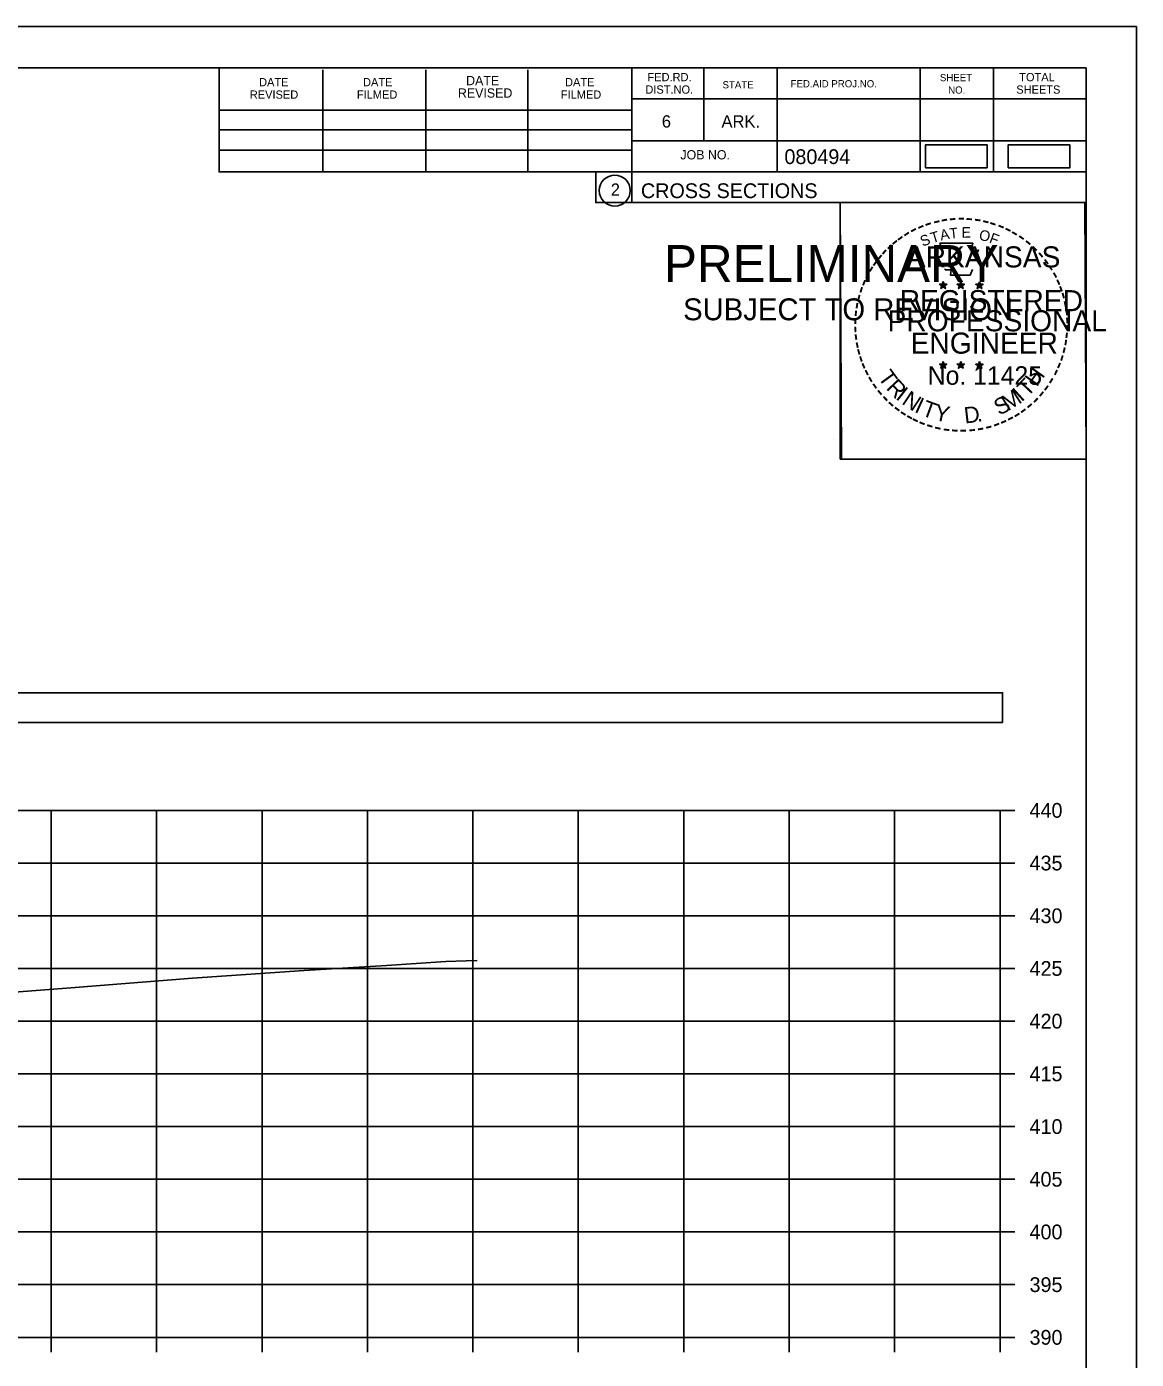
# Model space of a CAD drawing. Extents: x 1376273 to 1384221, y 378927 to 384592.
# Drawn here: x 1378282.1 to 1378387.4, y 381905.4 to 382031.9 of the extents above; entities that cross this region are included whole.
import ezdxf

# ---------------------------------------------------------------- set-up
doc = ezdxf.new("R2010")
doc.units = 0
for name, color, linetype in [('R_Axis', 7, 'Continuous'), ('R_Axis Annot', 7, 'Continuous'), ('R_Border', 7, 'Continuous'), ('R_Border PE', 7, 'Continuous'), ('R_Border Prem', 7, 'Continuous'), ('R_Drive', 7, 'Continuous'), ('R_Exist Surface', 7, 'Continuous'), ('R_Grid', 7, 'Continuous'), ('R_No Plot', 7, 'Continuous')]:
    doc.layers.add(name, color=color, linetype=linetype)

msp = doc.modelspace()

# ---------------------------------------------------------------- linework, layer by layer
at = {"layer": 'R_Axis'}
for p, q in [((1378374.46, 381907.52), (1378374.46, 381957.52)), ((1378375.86, 381957.52), (1378374.46, 381957.52)), ((1378375.86, 381952.52), (1378374.46, 381952.52)), ((1378375.86, 381947.52), (1378374.46, 381947.52)), ((1378375.86, 381942.52), (1378374.46, 381942.52)), ((1378375.86, 381937.52), (1378374.46, 381937.52)), ((1378375.86, 381932.52), (1378374.46, 381932.52)), ((1378375.86, 381927.52), (1378374.46, 381927.52)), ((1378375.86, 381922.52), (1378374.46, 381922.52)), ((1378375.86, 381917.52), (1378374.46, 381917.52)), ((1378375.86, 381912.52), (1378374.46, 381912.52)), ((1378074.46, 381907.52), (1378374.46, 381907.52)), ((1378284.46, 381906.12), (1378284.46, 381907.52)), ((1378294.46, 381906.12), (1378294.46, 381907.52)), ((1378304.46, 381906.12), (1378304.46, 381907.52)), ((1378314.46, 381906.12), (1378314.46, 381907.52)), ((1378324.46, 381906.12), (1378324.46, 381907.52)), ((1378334.46, 381906.12), (1378334.46, 381907.52)), ((1378344.46, 381906.12), (1378344.46, 381907.52)), ((1378354.46, 381906.12), (1378354.46, 381907.52)), ((1378364.46, 381906.12), (1378364.46, 381907.52)), ((1378374.46, 381906.12), (1378374.46, 381907.52)), ((1378375.86, 381907.52), (1378374.46, 381907.52))]:
    msp.add_line(p, q, dxfattribs=at)
at = {"layer": 'R_Axis Annot'}
msp.add_lwpolyline([(1378072.9, 381965.86), (1378374.7, 381965.86), (1378374.7, 381968.68), (1378072.9, 381968.68)], close=True, dxfattribs=at)
at = {"layer": 'R_Border'}
for p, q in [((1378066.46, 382027.98), (1378382.64, 382027.98)), ((1378300.38, 382018.1), (1378300.38, 382027.98)), ((1378310.24, 382018.1), (1378310.24, 382027.78)), ((1378320, 382018.1), (1378320, 382027.78)), ((1378329.68, 382018.1), (1378329.68, 382027.78)), ((1378339.54, 382027.98), (1378339.54, 382015.18)), ((1378346.38, 382027.98), (1378346.38, 382021.04)), ((1378353.32, 382027.98), (1378353.32, 382018.1)), ((1378366.9, 382027.98), (1378366.9, 382018.1)), ((1378373.84, 382027.98), (1378373.84, 382018.1)), ((1378382.64, 381822.52), (1378382.64, 382027.98)), ((1378382.64, 382025.04), (1378339.54, 382025.04)), ((1378382.64, 382025.06), (1378382.64, 382025.06)), ((1378300.38, 382023.96), (1378339.54, 382023.96)), ((1378300.38, 382022.1), (1378339.54, 382022.1)), ((1378382.64, 382021.04), (1378339.54, 382021.04)), ((1378342.5, 382021.04), (1378382.64, 382021.04)), ((1378300.38, 382018.1), (1378300.38, 382020.16)), ((1378300.38, 382020.16), (1378339.54, 382020.16)), ((1378382.64, 382018.1), (1378300.38, 382018.1)), ((1378339.54, 382015.18), (1378382.64, 382015.18))]:
    msp.add_line(p, q, dxfattribs=at)
msp.add_circle((1378337.92, 382016.32), 1.47, dxfattribs=at)
at = {"layer": 'R_Border PE'}
for p, q in [((1378368.72, 382007.44), (1378369.07, 382007.33)), ((1378368.72, 382007.44), (1378368.98, 382007.39)), ((1378368.72, 382007.44), (1378368.96, 382007.32)), ((1378368.86, 382007.03), (1378369.07, 382007.33)), ((1378368.86, 382007.03), (1378368.98, 382007.27)), ((1378368.86, 382007.03), (1378369.07, 382007.25)), ((1378369.07, 382007.69), (1378369.03, 382007.44)), ((1378369.07, 382007.33), (1378369.07, 382007.69)), ((1378369.07, 382007.69), (1378369.12, 382007.44)), ((1378369.42, 382007.44), (1378369.07, 382007.33)), ((1378369.28, 382007.03), (1378369.07, 382007.33)), ((1378369.28, 382007.03), (1378369.07, 382007.24)), ((1378369.42, 382007.44), (1378369.13, 382007.39)), ((1378369.28, 382007.03), (1378369.15, 382007.32)), ((1378369.42, 382007.44), (1378369.21, 382007.34)), ((1378370.39, 382007.44), (1378370.74, 382007.33)), ((1378370.39, 382007.44), (1378370.65, 382007.39)), ((1378370.39, 382007.44), (1378370.63, 382007.32)), ((1378370.53, 382007.03), (1378370.74, 382007.33)), ((1378370.53, 382007.03), (1378370.65, 382007.27)), ((1378370.53, 382007.03), (1378370.74, 382007.25)), ((1378370.74, 382007.69), (1378370.7, 382007.44)), ((1378370.74, 382007.33), (1378370.74, 382007.69)), ((1378370.74, 382007.69), (1378370.79, 382007.44)), ((1378371.09, 382007.44), (1378370.74, 382007.33)), ((1378370.95, 382007.03), (1378370.74, 382007.33)), ((1378370.95, 382007.03), (1378370.74, 382007.24)), ((1378371.09, 382007.44), (1378370.8, 382007.39)), ((1378370.95, 382007.03), (1378370.82, 382007.32)), ((1378371.09, 382007.44), (1378370.88, 382007.34)), ((1378372.16, 382007.43), (1378372.51, 382007.31)), ((1378372.16, 382007.43), (1378372.41, 382007.38)), ((1378372.16, 382007.43), (1378372.39, 382007.3)), ((1378372.29, 382007.02), (1378372.51, 382007.31)), ((1378372.29, 382007.02), (1378372.42, 382007.26)), ((1378372.29, 382007.02), (1378372.5, 382007.23)), ((1378372.51, 382007.68), (1378372.46, 382007.43)), ((1378372.72, 382007.02), (1378372.5, 382007.23)), ((1378372.51, 382007.31), (1378372.51, 382007.68)), ((1378372.51, 382007.68), (1378372.55, 382007.43)), ((1378372.85, 382007.43), (1378372.51, 382007.31)), ((1378372.72, 382007.02), (1378372.51, 382007.31)), ((1378372.85, 382007.43), (1378372.57, 382007.38)), ((1378372.72, 382007.02), (1378372.58, 382007.31)), ((1378372.85, 382007.43), (1378372.65, 382007.32)), ((1378368.72, 381999.86), (1378369.07, 381999.75)), ((1378368.72, 381999.86), (1378368.97, 381999.82)), ((1378368.72, 381999.86), (1378368.96, 381999.74)), ((1378368.85, 381999.46), (1378369.07, 381999.75)), ((1378368.85, 381999.46), (1378368.98, 381999.7)), ((1378368.85, 381999.46), (1378369.07, 381999.67)), ((1378369.07, 382000.12), (1378369.03, 381999.87)), ((1378369.07, 381999.75), (1378369.07, 382000.12)), ((1378369.07, 382000.12), (1378369.12, 381999.87)), ((1378369.41, 381999.86), (1378369.07, 381999.75)), ((1378369.28, 381999.46), (1378369.07, 381999.75)), ((1378369.28, 381999.46), (1378369.07, 381999.67)), ((1378369.41, 381999.86), (1378369.13, 381999.82)), ((1378369.28, 381999.46), (1378369.14, 381999.75)), ((1378369.41, 381999.86), (1378369.21, 381999.76)), ((1378370.39, 381999.86), (1378370.74, 381999.75)), ((1378370.39, 381999.86), (1378370.64, 381999.82)), ((1378370.39, 381999.86), (1378370.62, 381999.74)), ((1378370.52, 381999.46), (1378370.74, 381999.75)), ((1378370.52, 381999.46), (1378370.65, 381999.7)), ((1378370.52, 381999.46), (1378370.73, 381999.67)), ((1378370.74, 382000.12), (1378370.7, 381999.87)), ((1378370.95, 381999.46), (1378370.73, 381999.67)), ((1378370.74, 381999.75), (1378370.74, 382000.12)), ((1378370.74, 382000.12), (1378370.79, 381999.87)), ((1378371.08, 381999.86), (1378370.74, 381999.75)), ((1378370.95, 381999.46), (1378370.74, 381999.75)), ((1378371.08, 381999.86), (1378370.8, 381999.82)), ((1378370.95, 381999.46), (1378370.81, 381999.75)), ((1378371.08, 381999.86), (1378370.88, 381999.76)), ((1378372.15, 381999.85), (1378372.5, 381999.74)), ((1378372.15, 381999.85), (1378372.41, 381999.81)), ((1378372.15, 381999.85), (1378372.39, 381999.73)), ((1378372.29, 381999.45), (1378372.5, 381999.74)), ((1378372.29, 381999.45), (1378372.41, 381999.69)), ((1378372.29, 381999.45), (1378372.5, 381999.66)), ((1378372.5, 382000.11), (1378372.46, 381999.86)), ((1378372.5, 381999.74), (1378372.5, 382000.11)), ((1378372.5, 382000.11), (1378372.55, 381999.86)), ((1378372.85, 381999.85), (1378372.5, 381999.74)), ((1378372.72, 381999.45), (1378372.5, 381999.74)), ((1378372.72, 381999.45), (1378372.5, 381999.66)), ((1378372.85, 381999.85), (1378372.56, 381999.81)), ((1378372.72, 381999.45), (1378372.58, 381999.74)), ((1378372.85, 381999.85), (1378372.65, 381999.75))]:
    msp.add_line(p, q, dxfattribs=at)
for points in [[(1378368.76, 382011.32), (1378369.03, 382010.49)], [(1378372.27, 382010.39), (1378372.42, 382010.68), (1378371.73, 382010.65), (1378371.88, 382011.32), (1378368.76, 382011.32)], [(1378369.26, 382008.89), (1378369.26, 382008.81), (1378369.82, 382008.79), (1378369.76, 382008.31), (1378371.63, 382008.31), (1378371.84, 382008.85)], [(1378369.07, 382007.69), (1378369.28, 382007.03), (1378368.72, 382007.44), (1378369.42, 382007.44), (1378368.86, 382007.03), (1378369.07, 382007.69)], [(1378370.74, 382007.69), (1378370.95, 382007.03), (1378370.39, 382007.44), (1378371.09, 382007.44), (1378370.53, 382007.03), (1378370.74, 382007.69)], [(1378372.51, 382007.68), (1378372.72, 382007.02), (1378372.16, 382007.43), (1378372.85, 382007.43), (1378372.29, 382007.02), (1378372.51, 382007.68)], [(1378369.07, 382000.12), (1378369.28, 381999.46), (1378368.72, 381999.86), (1378369.41, 381999.86), (1378368.85, 381999.46), (1378369.07, 382000.12)], [(1378370.74, 382000.12), (1378370.95, 381999.46), (1378370.39, 381999.86), (1378371.08, 381999.86), (1378370.52, 381999.46), (1378370.74, 382000.12)], [(1378372.5, 382000.11), (1378372.72, 381999.45), (1378372.15, 381999.85), (1378372.85, 381999.85), (1378372.29, 381999.45), (1378372.5, 382000.11)]]:
    msp.add_lwpolyline(points, dxfattribs=at)
for centre, radius in [((1378369.07, 382007.33), 0.172), ((1378369.07, 382007.33), 0.145), ((1378369.07, 382007.33), 0.116), ((1378369.07, 382007.33), 0.0991), ((1378369.07, 382007.33), 0.0747), ((1378369.07, 382007.33), 0.0495), ((1378369.07, 382007.33), 0.0296), ((1378370.74, 382007.33), 0.172), ((1378370.74, 382007.33), 0.145), ((1378370.74, 382007.33), 0.116), ((1378370.74, 382007.33), 0.0991), ((1378370.74, 382007.33), 0.0747), ((1378370.74, 382007.33), 0.0495), ((1378370.74, 382007.33), 0.0296), ((1378372.5, 382007.31), 0.172), ((1378372.5, 382007.31), 0.145), ((1378372.5, 382007.31), 0.116), ((1378372.5, 382007.31), 0.0991), ((1378372.5, 382007.31), 0.0747), ((1378372.5, 382007.31), 0.0495), ((1378372.5, 382007.31), 0.0296), ((1378369.07, 381999.75), 0.172), ((1378369.07, 381999.75), 0.145), ((1378369.07, 381999.75), 0.116), ((1378369.07, 381999.75), 0.0991), ((1378369.07, 381999.75), 0.0747), ((1378369.07, 381999.75), 0.0495), ((1378369.07, 381999.75), 0.0296), ((1378370.74, 381999.75), 0.172), ((1378370.74, 381999.75), 0.145), ((1378370.74, 381999.75), 0.116), ((1378370.74, 381999.75), 0.0991), ((1378370.74, 381999.75), 0.0747), ((1378370.74, 381999.75), 0.0495), ((1378370.74, 381999.75), 0.0296), ((1378372.5, 381999.74), 0.172), ((1378372.5, 381999.74), 0.145), ((1378372.5, 381999.74), 0.116), ((1378372.5, 381999.74), 0.0991), ((1378372.5, 381999.74), 0.0747), ((1378372.5, 381999.74), 0.0495), ((1378372.5, 381999.74), 0.0296)]:
    msp.add_circle(centre, radius, dxfattribs=at)
at = {"layer": 'R_Drive'}
for points in [[(1378367.4, 382018.49), (1378373.23, 382018.49), (1378373.23, 382020.68), (1378367.4, 382020.68)], [(1378375.24, 382018.48), (1378381.08, 382018.48), (1378381.08, 382020.67), (1378375.24, 382020.67)]]:
    msp.add_lwpolyline(points, close=True, dxfattribs=at)
at = {"layer": 'R_Exist Surface'}
msp.add_lwpolyline([(1378271.46, 381939.55), (1378286.32, 381940.68), (1378297.85, 381941.59), (1378308.46, 381942.33), (1378316.25, 381942.81), (1378321.88, 381943.17), (1378323.82, 381943.25), (1378324.88, 381943.29)], dxfattribs=at)
at = {"layer": 'R_Grid'}
for p, q in [((1378074.46, 381957.52), (1378374.46, 381957.52)), ((1378284.46, 381907.52), (1378284.46, 381957.52)), ((1378294.46, 381907.52), (1378294.46, 381957.52)), ((1378304.46, 381907.52), (1378304.46, 381957.52)), ((1378314.46, 381907.52), (1378314.46, 381957.52)), ((1378324.46, 381907.52), (1378324.46, 381957.52)), ((1378334.46, 381907.52), (1378334.46, 381957.52)), ((1378344.46, 381907.52), (1378344.46, 381957.52)), ((1378354.46, 381907.52), (1378354.46, 381957.52)), ((1378364.46, 381907.52), (1378364.46, 381957.52)), ((1378374.46, 381907.52), (1378374.46, 381957.52)), ((1378074.46, 381952.52), (1378374.46, 381952.52)), ((1378074.46, 381947.52), (1378374.46, 381947.52)), ((1378074.46, 381942.52), (1378374.46, 381942.52)), ((1378074.46, 381937.52), (1378374.46, 381937.52)), ((1378074.46, 381932.52), (1378374.46, 381932.52)), ((1378074.46, 381927.52), (1378374.46, 381927.52)), ((1378074.46, 381922.52), (1378374.46, 381922.52)), ((1378074.46, 381917.52), (1378374.46, 381917.52)), ((1378074.46, 381912.52), (1378374.46, 381912.52)), ((1378074.46, 381907.52), (1378374.46, 381907.52))]:
    msp.add_line(p, q, dxfattribs=at)
at = {"layer": 'R_No Plot'}
for p, q in [((1378054.06, 382031.88), (1378387.39, 382031.88)), ((1378358.67, 381992.73), (1378358.67, 381992.73))]:
    msp.add_line(p, q, dxfattribs=at)
for points in [[(1378054.05, 382031.88), (1378387.39, 382031.88), (1378387.39, 381818.54), (1378054.05, 381818.54)], [(1378300.38, 382027.98), (1378300.38, 382018.1), (1378336.11, 382018.1), (1378336.11, 382015.18), (1378359.31, 382015.18), (1378359.31, 381990.85), (1378382.64, 381990.85), (1378382.64, 381822.52), (1378066.46, 381822.52), (1378066.46, 382027.98)], [(1378359.31, 382015.18), (1378382.52, 382015.18), (1378382.64, 381990.85), (1378359.43, 381990.85)]]:
    msp.add_lwpolyline(points, close=True, dxfattribs=at)

# ---------------------------------------------------------------- texts
at = {"layer": 'R_Axis Annot'}
for s, p in [('440', (1378377.26, 381956.82)), ('435', (1378377.26, 381951.82)), ('430', (1378377.26, 381946.82)), ('425', (1378377.26, 381941.82)), ('420', (1378377.26, 381936.82)), ('415', (1378377.26, 381931.82)), ('410', (1378377.26, 381926.82)), ('405', (1378377.26, 381921.82)), ('400', (1378377.26, 381916.82)), ('395', (1378377.26, 381911.82)), ('390', (1378377.26, 381906.82))]:
    msp.add_text(s, height=1.4, dxfattribs=at).set_placement(p)
at = {"layer": 'R_Border'}
for s, height, p in [('FED.RD.', 0.782, (1378341.02, 382026.7)), ('SHEET', 0.684, (1378368.76, 382026.7)), ('TOTAL', 0.782, (1378376.28, 382026.7)), ('DATE', 0.782, (1378304.18, 382026.22)), ('DATE', 0.782, (1378314.04, 382026.22)), ('REVISED', 0.879, (1378323.04, 382025.14)), ('DATE', 0.879, (1378323.82, 382026.32)), ('DATE', 0.782, (1378333.2, 382026.22)), ('DIST.NO.', 0.782, (1378340.82, 382025.52)), ('STATE', 0.684, (1378348.14, 382026.02)), ('FED.AID PROJ.NO.', 0.684, (1378354.6, 382026.12)), ('NO.', 0.684, (1378369.54, 382025.52)), ('SHEETS', 0.782, (1378376, 382025.52)), ('REVISED', 0.782, (1378303.3, 382025.04)), ('FILMED', 0.782, (1378313.46, 382025.04)), ('FILMED', 0.782, (1378332.8, 382025.04)), ('6', 1.17, (1378342.38, 382022.3)), ('ARK.', 1.172, (1378348.04, 382022.3)), ('JOB NO.', 0.879, (1378344.14, 382019.28)), ('080494', 1.4, (1378354.01, 382018.84)), ('2', 1.17, (1378337.54, 382015.83)), ('CROSS SECTIONS', 1.4, (1378340.4, 382015.61))]:
    msp.add_text(s, height=height, rotation=360, dxfattribs=at).set_placement(p)
at = {"layer": 'R_Border PE'}
for s, height, rotation, p in [('-', 1.6, 19.1761, (1378367.51, 382012.44)), ('-', 1.6, 13.6301, (1378368.26, 382012.68)), ('-', 1.6, 10.2193, (1378368.94, 382012.85)), ('-', 1.6, 5.8968, (1378369.67, 382012.96)), ('-', 1.6, 0.1862, (1378370.44, 382013.03)), ('-', 1.6, 357.743, (1378371.16, 382013.01)), ('-', 1.6, 352.1617, (1378371.91, 382012.96)), ('-', 1.6, 347.2049, (1378372.63, 382012.84)), ('-', 1.6, 342.3362, (1378373.26, 382012.69)), ('-', 1.6, 34.0636, (1378365.65, 382011.49)), ('-', 1.6, 28.7918, (1378366.24, 382011.86)), ('-', 1.6, 24.3072, (1378366.88, 382012.17)), ('S', 1, 21.594, (1378367.12, 382010.99)), ('T', 1, 16.4036, (1378368.03, 382011.32)), ('A', 1, 11.2132, (1378368.86, 382011.58)), ('T', 1, 6.0228, (1378369.71, 382011.74)), ('E', 1, 0.8323, (1378370.81, 382011.85)), ('O', 1, 350.4515, (1378372.42, 382011.64)), ('F', 1, 340.0707, (1378373.37, 382011.41)), ('-', 1.6, 337.8551, (1378374, 382012.47)), ('-', 1.6, 334.1211, (1378374.63, 382012.2)), ('-', 1.6, 329.6409, (1378375.21, 382011.91)), ('-', 1.6, 325.8627, (1378375.85, 382011.55)), ('-', 1.6, 42.9622, (1378364.16, 382010.3)), ('-', 1.6, 38.9507, (1378364.59, 382010.71)), ('-', 1.6, 36.2317, (1378365.07, 382011.09)), ('ARKANSAS', 2, 360, (1378365.62, 382009.03)), ('-', 1.6, 320.5297, (1378376.46, 382011.13)), ('-', 1.6, 315.5786, (1378377.06, 382010.64)), ('-', 1.6, 54.2325, (1378362.9, 382008.77)), ('-', 1.6, 50.6142, (1378363.31, 382009.33)), ('-', 1.6, 48.423, (1378363.71, 382009.82)), ('-', 1.6, 309.8797, (1378377.63, 382010.09)), ('-', 1.6, 306.6522, (1378378.15, 382009.49)), ('-', 1.6, 62.8713, (1378362.26, 382007.62)), ('-', 1.6, 58.0706, (1378362.57, 382008.24)), ('-', 1.4, 303.6753, (1378378.64, 382008.92)), ('-', 1.6, 299.6684, (1378378.96, 382008.31)), ('-', 1.6, 72.3945, (1378361.78, 382006.38)), ('-', 1.6, 67.7743, (1378362, 382007.01)), ('DWB', 0.01, 360, (1378369.06, 382007.32)), ('DWB', 0.01, 360, (1378370.73, 382007.32)), ('DWB', 0.01, 360, (1378372.49, 382007.31)), ('-', 1.6, 294.6628, (1378379.28, 382007.7)), ('-', 1.6, 290.5728, (1378379.54, 382007.12)), ('-', 1.6, 75.461, (1378361.58, 382005.67)), ('REGISTERED', 2, 360, (1378364.94, 382004.88)), ('-', 1.6, 285.1233, (1378379.77, 382006.54)), ('-', 1.6, 280.5493, (1378379.97, 382005.8)), ('-', 1.6, 85.1863, (1378361.37, 382004.27)), ('-', 1.6, 81.2013, (1378361.45, 382004.96)), ('PROFESSIONAL', 2, 360, (1378363.79, 382002.97)), ('-', 1.6, 276.5962, (1378380.13, 382005.03)), ('-', 1.6, 94.1959, (1378361.38, 382002.84)), ('-', 1.6, 89.0622, (1378361.35, 382003.56)), ('-', 1.6, 274.3301, (1378380.19, 382004.31)), ('-', 1.6, 269.9407, (1378380.23, 382003.68)), ('-', 1.6, 98.9479, (1378361.46, 382002.17)), ('-', 1.6, 101.7149, (1378361.59, 382001.44)), ('ENGINEER', 2, 360, (1378365.98, 382000.85)), ('-', 1.6, 260.9953, (1378380.14, 382002.36)), ('-', 1.6, 263.5172, (1378380.21, 382003.01)), ('-', 1.6, 105.4578, (1378361.75, 382000.84)), ('-', 1.6, 252.8681, (1378379.85, 382000.96)), ('-', 1.6, 255.7626, (1378380.03, 382001.68)), ('-', 1.6, 109.0874, (1378361.97, 382000.21)), ('-', 1.6, 114.0643, (1378362.22, 381999.62)), ('T', 1.54, 306.0406, (1378362.83, 381998.59)), ('No. 11425', 1.757, 360, (1378367.6, 381997.9)), ('DWB', 0.01, 360, (1378369.05, 381999.75)), ('DWB', 0.01, 360, (1378370.72, 381999.75)), ('DWB', 0.01, 360, (1378372.49, 381999.74)), ('H', 1.54, 54.6088, (1378377.95, 381997.63)), ('-', 1.6, 247.8887, (1378379.62, 382000.29)), ('-', 1.6, 115.7289, (1378362.53, 381999)), ('-', 1.6, 120.4471, (1378362.88, 381998.41)), ('R', 1.54, 314.005, (1378363.59, 381997.54)), ('T', 1.54, 46.6444, (1378377.06, 381996.68)), ('-', 1.6, 239.0712, (1378378.97, 381998.91)), ('-', 1.6, 244.6197, (1378379.36, 381999.66)), ('-', 1.6, 125.8934, (1378363.29, 381997.85)), ('-', 1.6, 130.7181, (1378363.75, 381997.3)), ('I', 1.54, 321.9694, (1378364.49, 381996.61)), ('N', 1.54, 326.5002, (1378365.06, 381996.14)), ('M', 1.54, 32.6563, (1378375.21, 381995.36)), ('I', 1.54, 42.1136, (1378376.5, 381996.21)), ('-', 1.6, 231.2538, (1378378.14, 381997.69)), ('-', 1.6, 233.8452, (1378378.57, 381998.25)), ('-', 1.6, 134.2238, (1378364.27, 381996.76)), ('-', 1.6, 138.9338, (1378364.79, 381996.29)), ('-', 1.6, 144.6463, (1378365.35, 381995.89)), ('I', 1.54, 335.3603, (1378366.26, 381995.35)), ('T', 1.54, 339.8912, (1378366.93, 381995.03)), ('Y', 1.54, 347.8556, (1378368.14, 381994.58)), ('D', 1.54, 6.3969, (1378371.13, 381994.22)), ('S', 1.54, 26.9312, (1378374.37, 381994.95)), ('-', 1.6, 215.7363, (1378376.59, 381996.14)), ('-', 1.6, 221.0851, (1378377.13, 381996.61)), ('-', 1.6, 225.7653, (1378377.66, 381997.12)), ('-', 1.6, 148.0898, (1378365.91, 381995.51)), ('-', 1.6, 151.5704, (1378366.49, 381995.19)), ('-', 1.6, 154.6002, (1378367.01, 381994.94)), ('-', 1.6, 158.5612, (1378367.63, 381994.69)), ('.', 1.54, 13.7642, (1378372.32, 381994.35)), ('-', 1.6, 204.2516, (1378374.87, 381995.09)), ('-', 1.6, 207.3568, (1378375.49, 381995.41)), ('-', 1.6, 212.2491, (1378376.05, 381995.75)), ('-', 1.6, 162.7983, (1378368.32, 381994.48)), ('-', 1.6, 167.5555, (1378369.04, 381994.31)), ('-', 1.6, 173.1155, (1378369.81, 381994.2)), ('-', 1.6, 176.5183, (1378370.56, 381994.15)), ('-', 1.6, 181.5918, (1378371.3, 381994.17)), ('-', 1.6, 185.8167, (1378372.11, 381994.24)), ('-', 1.6, 191.2858, (1378372.84, 381994.38)), ('-', 1.6, 195.4743, (1378373.57, 381994.57)), ('-', 1.6, 200.7184, (1378374.25, 381994.82))]:
    msp.add_text(s, height=height, rotation=rotation, dxfattribs=at).set_placement(p)
at = {"layer": 'R_Border Prem'}
for s, height, p in [('PRELIMINARY', 3.5, (1378342.59, 382007.65)), ('DWB', 0.01, (1378343.33, 382009.49)), ('SUBJECT TO REVISION', 2.0751, (1378344.4, 382004.02))]:
    msp.add_text(s, height=height, rotation=360, dxfattribs=at).set_placement(p)

doc.saveas('drawing.dxf')
